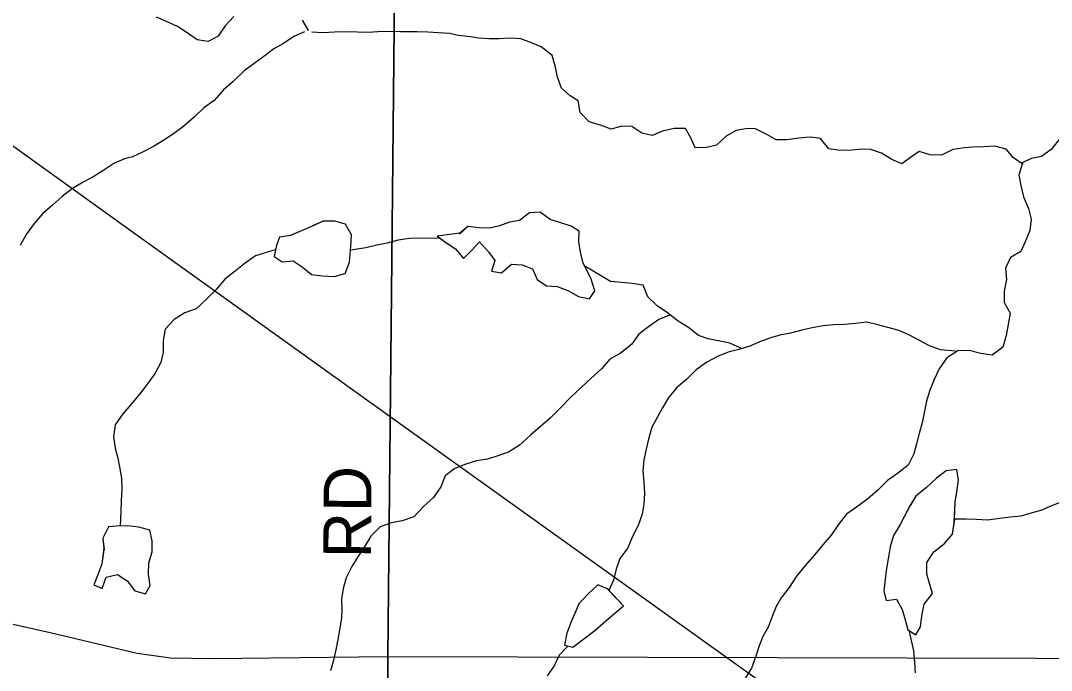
# Model space of a CAD drawing. Extents: x 1985906 to 2277390, y 930619 to 1324581.
# Drawn here: x 2110785 to 2117262, y 1145029 to 1149109 of the extents above; entities that cross this region are included whole.
import ezdxf

# ---------------------------------------------------------------- set-up
doc = ezdxf.new("R2010")
doc.units = 0
for name, color, linetype in [('GM_X_Minor_Lake', 7, 'Continuous'), ('GM_X_Minor_River', 7, 'Continuous'), ('GM_X_Rail_Line', 7, 'Continuous'), ('GM_X_Township', 7, 'Continuous'), ('GM_X_Township_Road', 7, 'Continuous'), ('GM_X_Township_Road_Text', 7, 'Continuous')]:
    doc.layers.add(name, color=color, linetype=linetype)

msp = doc.modelspace()

# ---------------------------------------------------------------- linework, layer by layer
at = {"layer": 'GM_X_Minor_Lake'}
for points in [[(2114319.5, 1147586.5), (2114303.1, 1147654.7), (2114292.8, 1147721), (2114294.5, 1147787.3), (2114244.2, 1147817.2), (2114179.9, 1147839.1), (2114113.6, 1147859), (2114049.2, 1147904.9), (2113983, 1147900.7), (2113921, 1147854.3), (2113856.8, 1147844.1), (2113794.7, 1147819.7), (2113734.6, 1147805.5), (2113666.3, 1147807.3), (2113596.1, 1147815.1), (2113544.1, 1147768.7)], [(2114319.3, 1147587), (2114303.1, 1147654.7), (2114292.8, 1147721), (2114294.5, 1147787.3), (2114244.2, 1147817.2), (2114179.9, 1147839.1), (2114113.6, 1147859), (2114049.2, 1147904.9), (2113983, 1147900.7), (2113921, 1147854.3), (2113856.8, 1147844.1), (2113794.7, 1147819.7), (2113734.6, 1147805.5), (2113666.3, 1147807.3), (2113596.1, 1147815.1), (2113545, 1147774.3)], [(2112860.3, 1147692.1), (2112863.9, 1147764.4), (2112827.5, 1147830.6), (2112759.2, 1147850.4), (2112687, 1147850.2), (2112612.5, 1147816.9)], [(2112860.3, 1147692.1), (2112863.9, 1147764.4), (2112827.5, 1147830.6), (2112759.2, 1147850.4), (2112687, 1147850.2), (2112618.9, 1147819.8)], [(2112612.5, 1147816.9), (2112480.7, 1147759.1), (2112412.5, 1147748.8), (2112392.7, 1147696.6), (2112379, 1147628.2), (2112429.3, 1147594.2), (2112497.5, 1147600.5), (2112553.8, 1147562.5), (2112612.2, 1147514.5), (2112682.5, 1147506.7), (2112754.8, 1147502.9), (2112824.9, 1147521.3), (2112852.7, 1147591.6), (2112860.3, 1147692.1)], [(2112612.5, 1147816.9), (2112480.7, 1147759.1), (2112412.5, 1147748.8), (2112392.7, 1147696.6), (2112379, 1147628.2), (2112429.3, 1147594.2), (2112497.5, 1147600.5), (2112553.8, 1147562.5), (2112612.2, 1147514.5), (2112682.5, 1147506.7), (2112754.8, 1147502.9), (2112824.9, 1147521.3), (2112852.7, 1147591.6), (2112860.1, 1147691.9)], [(2113545, 1147774.3), (2113403.7, 1147754.2), (2113464.1, 1147712.2), (2113518.5, 1147676.2), (2113568.9, 1147614.1), (2113618.8, 1147664.5), (2113668.8, 1147718.9), (2113725.2, 1147656.8), (2113765.6, 1147602.7), (2113743.8, 1147536.4), (2113806.1, 1147524.5), (2113870, 1147579), (2113936.3, 1147575.2), (2114002.6, 1147549.3), (2114031, 1147483.1), (2114089.4, 1147443.1), (2114157.6, 1147439.4), (2114223.9, 1147413.5), (2114290.3, 1147375.5), (2114360.6, 1147361.7), (2114394.5, 1147412), (2114370.1, 1147484.2), (2114319.3, 1147587)], [(2113545, 1147774.3), (2113403.7, 1147754.2), (2113464.1, 1147712.2), (2113518.5, 1147676.2), (2113568.9, 1147614.1), (2113618.8, 1147664.5), (2113668.8, 1147718.9), (2113725.2, 1147656.8), (2113765.6, 1147602.7), (2113743.8, 1147536.4), (2113806.1, 1147524.5), (2113870, 1147579), (2113936.3, 1147575.2), (2114002.6, 1147549.3), (2114031, 1147483.1), (2114089.4, 1147443.1), (2114157.6, 1147439.4), (2114223.9, 1147413.5), (2114290.3, 1147375.5), (2114360.6, 1147361.7), (2114394.5, 1147412), (2114370.1, 1147484.2), (2114319.2, 1147587.3)], [(2116652.6, 1145977.8), (2116657.8, 1146086), (2116667.6, 1146150.3), (2116679.3, 1146222.6), (2116668.9, 1146290.9), (2116600.8, 1146282.6), (2116540.8, 1146236.2), (2116476.8, 1146177.8), (2116410.9, 1146123.3), (2116369, 1146054.9)], [(2116651.5, 1145956.8), (2116657.8, 1146086), (2116667.6, 1146150.3), (2116679.3, 1146222.6), (2116668.9, 1146290.9), (2116600.8, 1146282.6), (2116540.8, 1146236.2), (2116476.8, 1146177.8), (2116410.9, 1146123.3), (2116372.6, 1146060.8)], [(2116372.6, 1146060.8), (2116311.4, 1145944.3), (2116269.5, 1145875.8), (2116249.8, 1145805.5), (2116238, 1145741.2), (2116226.3, 1145668.8), (2116218.6, 1145600.5), (2116208.9, 1145528.2), (2116223.2, 1145468), (2116289.4, 1145476.2), (2116323.8, 1145410.1), (2116344.2, 1145345.9), (2116360.5, 1145283.7), (2116410.8, 1145251.7), (2116440.7, 1145302), (2116448.4, 1145372.3), (2116462.1, 1145444.7), (2116516, 1145511.1), (2116493.6, 1145583.3), (2116479.3, 1145633.5), (2116479, 1145705.8), (2116522.8, 1145772.2), (2116590.8, 1145824.7), (2116640.7, 1145883.1), (2116651.5, 1145956.8)], [(2116369.2, 1146054.3), (2116311.4, 1145944.3), (2116269.5, 1145875.8), (2116249.8, 1145805.5), (2116238, 1145741.2), (2116226.3, 1145668.8), (2116218.6, 1145600.5), (2116208.9, 1145528.2), (2116223.2, 1145468), (2116289.4, 1145476.2), (2116323.8, 1145410.1), (2116344.2, 1145345.9), (2116360.5, 1145283.7), (2116410.8, 1145251.7), (2116440.7, 1145302), (2116448.4, 1145372.3), (2116462.1, 1145444.7), (2116516, 1145511.1), (2116493.6, 1145583.3), (2116479.3, 1145633.5), (2116479, 1145705.8), (2116522.8, 1145772.2), (2116590.8, 1145824.7), (2116640.7, 1145883.1), (2116654.8, 1145978.9)], [(2111308.9, 1145793.4), (2111296.2, 1145698.5), (2111272.4, 1145634.2), (2111244.6, 1145565.8), (2111296.9, 1145541.9), (2111322.7, 1145614.3), (2111394.8, 1145630.6), (2111455.2, 1145590.6), (2111503.6, 1145528.5), (2111569.9, 1145508.6), (2111599.8, 1145561), (2111589.4, 1145631.2), (2111591.1, 1145703.5), (2111610.9, 1145773.9), (2111612.6, 1145842.2), (2111598.2, 1145908.4), (2111527.9, 1145928.3), (2111457.6, 1145936.1), (2111385.9, 1145933.8)], [(2111308, 1145786.7), (2111296.2, 1145698.5), (2111272.4, 1145634.2), (2111244.6, 1145565.8), (2111296.9, 1145541.9), (2111322.7, 1145614.3), (2111394.8, 1145630.6), (2111455.2, 1145590.6), (2111503.6, 1145528.5), (2111569.9, 1145508.6), (2111599.8, 1145561), (2111589.4, 1145631.2), (2111591.1, 1145703.5), (2111610.9, 1145773.9), (2111612.6, 1145842.2), (2111598.2, 1145908.4), (2111527.9, 1145928.3), (2111457.6, 1145936.1), (2111385.4, 1145933.8)], [(2111387.2, 1145933.9), (2111337.3, 1145929.6), (2111301.5, 1145859.2), (2111309.8, 1145784.9)], [(2111385.9, 1145933.8), (2111337.3, 1145929.6), (2111301.5, 1145859.2), (2111308.9, 1145793.4)], [(2114473.3, 1145540.2), (2114412.9, 1145566.4), (2114349, 1145507.9), (2114293, 1145447.5), (2114271.2, 1145397.2), (2114245.4, 1145332.8), (2114217.6, 1145262.4), (2114201.9, 1145188.1), (2114255.2, 1145174.9)], [(2114477.2, 1145538.5), (2114412.9, 1145566.4), (2114349, 1145507.9), (2114293, 1145447.5), (2114271.2, 1145397.2), (2114245.4, 1145332.8), (2114217.6, 1145262.4), (2114201.9, 1145188.1), (2114258.2, 1145174.2)], [(2114254.3, 1145174.3), (2114394.1, 1145279.1), (2114462.1, 1145339.6), (2114520.1, 1145388), (2114574, 1145434.3), (2114478.2, 1145535)], [(2114255.2, 1145174.9), (2114394.1, 1145279.1), (2114462.1, 1145339.6), (2114520.1, 1145388), (2114574, 1145434.3), (2114473.3, 1145540.2)]]:
    msp.add_lwpolyline(points, dxfattribs=at)
at = {"layer": 'GM_X_Minor_River'}
for points in [[(2112125.3, 1149133.7), (2112071.4, 1149075.2), (2112027.6, 1149010.8), (2111963.5, 1148976.5), (2111895.3, 1148988.3), (2111830.8, 1149032.3), (2111770.5, 1149072.2), (2111702.1, 1149104.1), (2111639.8, 1149130)], [(2112593.3, 1149046.9), (2112556.8, 1149111)], [(2112569.2, 1149038.8), (2112501.1, 1149008.4), (2112437.1, 1148964), (2112377.1, 1148931.7), (2112313.1, 1148883.3), (2112253.1, 1148838.9), (2112189.1, 1148792.5), (2112121.2, 1148726), (2112059.2, 1148673.5), (2112001.3, 1148607.1), (2111937.3, 1148560.6), (2111877.4, 1148504.2), (2111811.4, 1148445.8), (2111745.4, 1148397.3), (2111685.4, 1148359), (2111619.4, 1148318.6), (2111551.3, 1148282.2), (2111489.3, 1148253.9), (2111437.1, 1148241.6), (2111371.1, 1148211.3), (2111309.1, 1148168.9), (2111245, 1148130.5), (2111179, 1148094.2), (2111110.9, 1148053.8), (2111047, 1148003.4), (2110985, 1147948.9), (2110925, 1147896.5), (2110871.2, 1147834.1), (2110819.3, 1147765.6), (2110781.5, 1147697.2)], [(2117085.7, 1148204.3), (2117025.3, 1148246.2), (2116978.9, 1148302.3), (2116906.6, 1148320.2), (2116838.4, 1148315.9), (2116766.1, 1148313.7), (2116716, 1148309.5), (2116643.8, 1148299.2), (2116571.7, 1148264.8), (2116501.5, 1148266.6), (2116431.2, 1148286.4), (2116377.2, 1148250.1), (2116323.2, 1148209.8), (2116260.8, 1148235.7), (2116194.4, 1148275.6), (2116128.1, 1148299.5), (2116075.9, 1148301.3), (2116007.8, 1148295.1), (2115935.5, 1148292.8), (2115863.2, 1148302.6), (2115810.8, 1148368.7), (2115746.5, 1148376.6), (2115674.3, 1148370.3), (2115602.1, 1148360), (2115533.9, 1148359.8), (2115473.6, 1148393.7), (2115403.2, 1148429.6), (2115353, 1148431.5), (2115280.8, 1148419.2), (2115218.8, 1148382.8), (2115158.8, 1148326.4), (2115094.7, 1148312.1), (2115024.5, 1148309.9), (2114998.1, 1148368), (2114963.7, 1148432.2), (2114891.5, 1148431.9), (2114819.4, 1148413.6), (2114753.3, 1148387.3), (2114689, 1148401.1), (2114626.6, 1148443.1), (2114562.4, 1148446.9), (2114496.2, 1148426.6), (2114429.9, 1148452.5), (2114357.6, 1148472.3), (2114301.1, 1148532.4), (2114288.8, 1148604.7), (2114238.5, 1148636.6), (2114184.1, 1148684.6), (2114159.7, 1148752.8), (2114147.3, 1148817.1), (2114124.9, 1148889.3), (2114056.5, 1148943.3), (2113996.2, 1148969.2), (2113927.8, 1148995.1), (2113861.6, 1148998.9), (2113793.4, 1148994.6), (2113727.2, 1148994.4), (2113663, 1148998.2), (2113612.8, 1149006.1), (2113534.5, 1149015.9), (2113482.2, 1149027.8), (2113412, 1149031.5), (2113343.8, 1149035.3), (2113277.5, 1149039.1), (2113173.2, 1149038.8), (2113098.9, 1149040.5), (2113030.7, 1149038.3), (2112966.5, 1149034.1), (2112902.3, 1149035.8), (2112830.1, 1149037.6), (2112757.8, 1149035.4), (2112683.6, 1149031.1), (2112615.4, 1149036.9)], [(2117510.7, 1148290), (2117514.3, 1148362.3), (2117443.8, 1148428.4), (2117377.7, 1148414.1), (2117319.7, 1148371.7), (2117261.8, 1148299.2), (2117199.8, 1148254.8), (2117137.7, 1148242.6), (2117073.6, 1148214.3)], [(2117079.6, 1148206.3), (2117057.9, 1148137.9), (2117070.2, 1148073.7), (2117086.6, 1148001.4), (2117119, 1147929.2), (2117135.4, 1147861), (2117127.7, 1147790.7), (2117097.9, 1147720.3), (2117070.1, 1147657.9), (2117006, 1147621.6), (2116974.2, 1147555.2), (2116980.6, 1147482.9), (2116964.9, 1147410.6), (2116965.2, 1147338.2), (2117003.6, 1147272.1), (2116991.9, 1147199.8), (2116978.2, 1147131.4), (2116958.4, 1147059.1), (2116890.4, 1147008.6), (2116818.2, 1147018.4), (2116745.8, 1147038.3), (2116673.6, 1147036), (2116605.6, 1146991.6), (2116557.7, 1146921.2), (2116525.9, 1146854.8), (2116496.2, 1146782.4), (2116478.4, 1146720.1), (2116464.6, 1146655.7), (2116450.9, 1146583.4), (2116431.2, 1146515.1), (2116415.4, 1146450.7), (2116397.6, 1146388.4), (2116361.8, 1146318), (2116295.9, 1146265.6), (2116231.8, 1146221.1), (2116171.9, 1146160.7), (2116108, 1146106.3), (2116038, 1146053.8), (2115976, 1146009.4), (2115922.1, 1145943), (2115878.2, 1145878.6), (2115826.4, 1145816.1), (2115776.5, 1145755.7), (2115716.6, 1145689.2), (2115660.7, 1145620.7), (2115614.9, 1145548.3), (2115565, 1145483.9), (2115533.1, 1145429.5), (2115507.4, 1145367.2), (2115483.6, 1145300.8), (2115449.7, 1145242.5), (2115425.9, 1145182.1), (2115404.2, 1145111.8), (2115378.4, 1145043.4), (2115336.6, 1144975)], [(2113424.6, 1147740.9), (2113297.4, 1147741.8), (2113229.2, 1147741.5), (2113157, 1147729.2), (2113088.9, 1147710.9), (2113022.7, 1147698.7), (2112954.6, 1147682.4), (2112860.1, 1147667.4)], [(2112384.9, 1147669.7), (2112260.6, 1147631.8), (2112196.6, 1147585.4), (2112132.6, 1147535), (2112070.6, 1147486.6), (2112014.7, 1147420.1), (2111950.8, 1147357.7), (2111888.9, 1147299.2), (2111816.8, 1147272.9), (2111750.7, 1147232.5), (2111692.8, 1147172), (2111681.1, 1147099.7), (2111681.4, 1147027.4), (2111665.7, 1146961.1), (2111629.9, 1146894.6), (2111582, 1146828.2), (2111534.1, 1146765.8), (2111480.3, 1146701.3), (2111428.4, 1146638.9), (2111378.5, 1146570.4), (2111368.8, 1146498.1), (2111379.2, 1146423.8), (2111395.5, 1146361.6), (2111405.8, 1146307.4), (2111418.2, 1146235.2), (2111420.5, 1146166.9), (2111416.8, 1146094.6), (2111415.1, 1146026.3), (2111411.8, 1145936.2)], [(2115311.1, 1147051.6), (2115242.7, 1147083.5), (2115106.2, 1147111.1), (2115045.9, 1147131), (2114981.5, 1147181), (2114917.1, 1147221), (2114850.6, 1147273), (2114786.2, 1147316.9), (2114725.7, 1147375), (2114697.3, 1147447.2), (2114629.1, 1147457), (2114560.8, 1147464.8), (2114492.5, 1147470.6), (2114430.2, 1147508.6), (2114325.9, 1147569.5)], [(2114862.7, 1147258.9), (2114796.6, 1147232.6), (2114730.6, 1147186.2), (2114670.6, 1147139.8), (2114624.8, 1147075.4), (2114552.8, 1147018.9), (2114488.7, 1146982.5), (2114434.8, 1146922.1), (2114370.9, 1146863.6), (2114309, 1146807.2), (2114239, 1146740.7), (2114173.1, 1146672.2), (2114113.2, 1146611.7), (2114051.2, 1146559.3), (2113989.3, 1146504.9), (2113919.3, 1146442.4), (2113851.3, 1146398), (2113783.2, 1146375.7), (2113719.1, 1146355.4), (2113650.9, 1146345.1), (2113582.8, 1146322.8), (2113514.7, 1146296.4), (2113452.7, 1146250), (2113424.9, 1146181.6), (2113379.1, 1146115.2), (2113317.1, 1146056.8), (2113255.2, 1145992.3), (2113183.1, 1145967.9), (2113114.9, 1145955.7), (2113044.8, 1145929.3), (2112986.9, 1145870.9), (2112945.1, 1145802.5), (2112905.2, 1145742.1), (2112867.4, 1145681.7), (2112831.6, 1145609.3), (2112811.8, 1145542.9), (2112802.1, 1145476.6), (2112804.4, 1145408.3), (2112800.6, 1145358.1), (2112790.9, 1145293.8), (2112779.2, 1145223.5), (2112765.4, 1145157.2), (2112751.7, 1145092.8), (2112731.9, 1145026.5)], [(2116660.6, 1147033.5), (2116565.2, 1147041.7), (2116496.9, 1147065.6), (2116430.5, 1147101.5), (2116370.2, 1147133.4), (2116305.8, 1147163.3), (2116235.5, 1147181.2), (2116171.2, 1147199), (2116102.9, 1147214.9), (2116030.7, 1147206.6), (2115962.6, 1147200.3), (2115894.3, 1147198.1), (2115828.2, 1147191.9), (2115760, 1147179.6), (2115693.8, 1147165.3), (2115623.7, 1147147), (2115555.5, 1147132.7), (2115505.4, 1147118.5), (2115439.3, 1147096.2), (2115367.2, 1147063.8), (2115299.1, 1147043.5), (2115231, 1147027.2), (2115164.9, 1146998.9), (2115096.8, 1146964.5), (2115030.8, 1146916.1), (2114970.9, 1146857.6), (2114906.9, 1146803.2), (2114855, 1146738.7), (2114819.2, 1146676.4), (2114785.4, 1146616), (2114751.5, 1146555.6), (2114729.8, 1146481.2), (2114716, 1146416.9), (2114702.3, 1146350.6), (2114694.6, 1146282.3), (2114700.9, 1146210), (2114705.2, 1146141.7), (2114701.5, 1146073.4), (2114691.8, 1146009.1), (2114666, 1145938.8), (2114630.2, 1145870.4), (2114600.5, 1145798), (2114550.6, 1145731.5), (2114526.8, 1145665.2), (2114511.1, 1145594.8), (2114481.3, 1145530.4)], [(2118193.7, 1146088.8), (2118032.3, 1146084.6), (2117964.1, 1146076.3), (2117891.9, 1146080.1), (2117841.7, 1146081.9), (2117781.5, 1146091.8), (2117713.2, 1146103.6), (2117662.9, 1146121.5), (2117592.6, 1146143.3), (2117522.4, 1146141.1), (2117458.3, 1146120.8), (2117388.1, 1146106.5), (2117322, 1146084.2), (2117251.9, 1146057.8), (2117201.8, 1146035.6), (2117141.7, 1146017.3), (2117069.6, 1145997), (2117005.4, 1145990.8), (2116937.2, 1145982.5), (2116863, 1145972.2), (2116790.8, 1145976), (2116724.5, 1145977.8), (2116654.3, 1145977.5)], [(2116367.4, 1145280.6), (2116395.2, 1145151.2), (2116401.6, 1145078.9), (2116405.9, 1145012.7)], [(2114224, 1145180.1), (2114170.1, 1145123.7), (2114138.3, 1145057.3), (2114094.5, 1144994.9)]]:
    msp.add_lwpolyline(points, dxfattribs=at)
at = {"layer": 'GM_X_Rail_Line'}
msp.add_lwpolyline([(2109964.6, 1148874.9), (2111562.6, 1147729.8), (2113121.6, 1146613.1), (2115354.1, 1145016.1), (2117010.2, 1143831), (2117318.4, 1143607.8)], dxfattribs=at)
at = {"layer": 'GM_X_Township'}
for points in [[(2106159.1, 1165987.2), (2113358.2, 1166007.9), (2113356.1, 1165889.3), (2113339.2, 1164894), (2113290.5, 1162037.2), (2113263, 1160423.4), (2113243.3, 1159266.8), (2113217.3, 1157737.8), (2113184.2, 1154330.1), (2113157.3, 1151039.7), (2113152.8, 1150701.9), (2113139.2, 1149689.6), (2113093.1, 1145116.7), (2113092.4, 1142777.3), (2105809.5, 1142741.5)], [(2139795.7, 1143054.9), (2135286.4, 1142976.3), (2133817.9, 1142950.4), (2132555.8, 1142928.1), (2131997.1, 1142931), (2131452.7, 1142910.2), (2129353.4, 1142890), (2127335.9, 1142876.6), (2123319.4, 1142839.1), (2120259.1, 1142805.3), (2118848.4, 1142799.2), (2116654.7, 1142786.8), (2113092.4, 1142777.3), (2113093.1, 1145116.7), (2113139.2, 1149689.6)]]:
    msp.add_lwpolyline(points, dxfattribs=at)
at = {"layer": 'GM_X_Township_Road'}
for points in [[(2113132.5, 1149021.7), (2113139.2, 1149689.6), (2113152.8, 1150701.9), (2113157.3, 1151039.7), (2113184.2, 1154330.1)], [(2113092.4, 1142777.3), (2113093.1, 1145116.7), (2113132.5, 1149021.7)], [(2105170.8, 1145407.1), (2107767.7, 1145412.1), (2109636.7, 1145423.4), (2109993.3, 1145424.4), (2110223.7, 1145411), (2110456.1, 1145381.5), (2110971.3, 1145266.6), (2111516.6, 1145137.6), (2111727, 1145108.1), (2111991.5, 1145102.8), (2113093.1, 1145116.7)], [(2113093.1, 1145116.7), (2118800.5, 1145101.9)]]:
    msp.add_lwpolyline(points, dxfattribs=at)

# ---------------------------------------------------------------- texts
at = {"layer": 'GM_X_Township_Road_Text'}
msp.add_text('RD', height=300, rotation=89.50635, dxfattribs=at).set_placement((2112986.3, 1145731.5))

doc.saveas('drawing.dxf')
